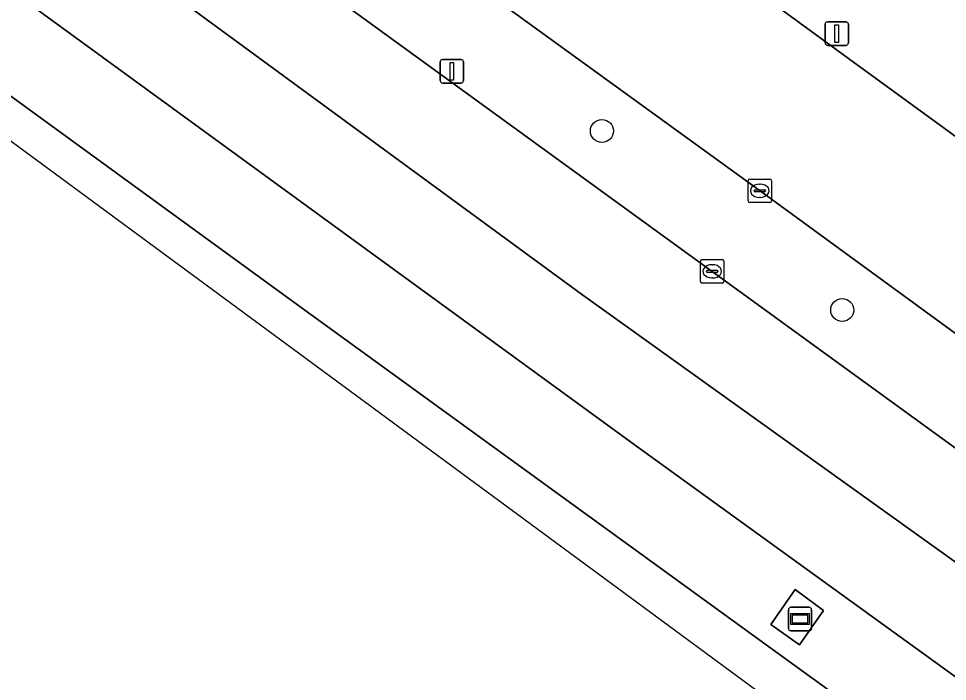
# Model space of a CAD drawing. Extents: x 159674 to 160531, y 382172 to 382904.
# Drawn here: x 159885.6 to 159925.14, y 382302.98 to 382331.2 of the extents above; entities that cross this region are included whole.
import ezdxf

# ---------------------------------------------------------------- set-up
doc = ezdxf.new("R2010")
doc.units = 0
for name, color, linetype in [('IMGEO_Berm_groen', 7, 'Continuous'), ('IMGEO_Boom', 7, 'Continuous'), ('IMGEO_Kolk', 7, 'Continuous'), ('IMGEO_Lichtmast', 7, 'Continuous'), ('IMGEO_Reclamebord', 7, 'Continuous'), ('IMGEO_Rijbaan_lokaal_open', 7, 'Continuous'), ('IMGEO_Rijbaan_regionaal_gesloten', 7, 'Continuous'), ('IMGEO_Terreindeel_open', 7, 'Continuous'), ('IMGEO_Voetpad_open', 7, 'Continuous')]:
    doc.layers.add(name, color=color, linetype=linetype)

msp = doc.modelspace()

# ---------------------------------------------------------------- linework, layer by layer
at = {"layer": 'IMGEO_Berm_groen'}
for points in [[(159706.101, 382482.046), (159723.624, 382459.462), (159745.82, 382437.702), (159771.584, 382412.442), (159778.718, 382405.449), (159846.283, 382355.928), (159852.48, 382351.742), (159852.824, 382351.491), (159856.066, 382349.132), (159856.448, 382348.854), (159867.477, 382340.828), (159883.947, 382328.846), (159897.318, 382319.118), (159917.523, 382304.468), (159948.714, 382281.88), (159991.934, 382250), (160000, 382244.05), (160023.542, 382226.685)], [(159820.362, 382389.119), (159843.591, 382372.074), (159859.265, 382360.99), (159859.599, 382360.751), (159862.851, 382358.42), (159863.22, 382358.155), (159864.219, 382357.439), (159890.517, 382338.312), (159899.278, 382331.94), (159949.37, 382295.571), (159996.559, 382260.85), (159998.978, 382264.261), (159993.641, 382268.144), (159978.692, 382279.072), (159964.493, 382289.401), (159948.694, 382300.897), (159932.887, 382312.381), (159917.12, 382323.888), (159901.276, 382335.387), (159892.752, 382341.534), (159890.778, 382342.957), (159886.281, 382346.283)], [(160022.704, 382232.358), (160000, 382249.045), (159998.688, 382250), (159948.547, 382286.492), (159911.807, 382313.056), (159886.027, 382331.843), (159879.684, 382336.466), (159858.583, 382351.787), (159858.205, 382352.061), (159854.963, 382354.415), (159854.637, 382354.652), (159850.158, 382357.904), (159836.086, 382368.415), (159821.924, 382378.682)]]:
    msp.add_lwpolyline(points, dxfattribs=at)
msp.add_lwpolyline([(159918.837, 382304.539), (159917.614, 382305.401), (159918.653, 382306.885), (159919.865, 382305.999)], close=True, dxfattribs=at)
at = {"layer": 'IMGEO_Boom'}
for centre in [(159910.429, 382326.41), (159920.659, 382318.787)]:
    msp.add_circle(centre, 0.489, dxfattribs=at)
at = {"layer": 'IMGEO_Kolk'}
for p, q in [((159916.651, 382323.437), (159916.651, 382324.289)), ((159916.726, 382324.363), (159917.578, 382324.363)), ((159917.139, 382324.143), (159917.164, 382324.143)), ((159917.652, 382324.289), (159917.652, 382323.437)), ((159916.91, 382323.857), (159916.91, 382323.869)), ((159917.348, 382323.82), (159916.95, 382323.82)), ((159916.953, 382323.906), (159917.351, 382323.906)), ((159917.394, 382323.869), (159917.394, 382323.857)), ((159917.578, 382323.363), (159916.726, 382323.363)), ((159917.162, 382323.583), (159917.137, 382323.583)), ((159914.699, 382320.935), (159915.551, 382320.935)), ((159914.624, 382320.009), (159914.624, 382320.861)), ((159915.112, 382320.715), (159915.137, 382320.715)), ((159915.625, 382320.861), (159915.625, 382320.009)), ((159914.883, 382320.429), (159914.883, 382320.441)), ((159915.321, 382320.392), (159914.923, 382320.392)), ((159914.926, 382320.478), (159915.324, 382320.478)), ((159915.135, 382320.155), (159915.11, 382320.155)), ((159915.367, 382320.441), (159915.367, 382320.429)), ((159915.551, 382319.935), (159914.699, 382319.935))]:
    msp.add_line(p, q, dxfattribs=at)
for points in [[(159916.651, 382323.437), (159916.651, 382324.289)], [(159916.726, 382324.363), (159917.578, 382324.363)], [(159917.652, 382324.289), (159917.652, 382323.437)], [(159917.578, 382323.363), (159916.726, 382323.363)], [(159914.699, 382320.935), (159915.551, 382320.935)], [(159914.624, 382320.009), (159914.624, 382320.861)], [(159915.625, 382320.861), (159915.625, 382320.009)], [(159915.551, 382319.935), (159914.699, 382319.935)]]:
    msp.add_lwpolyline(points, dxfattribs=at)
for centre, radius, start, end in [((159916.728, 382324.287), 0.0765, 91.552, 178.448), ((159916.728, 382324.287), 0.0765, 91.552, 178.448), ((159917.576, 382324.287), 0.0765, 1.552, 88.448), ((159917.576, 382324.287), 0.0765, 1.552, 88.448), ((159916.95, 382323.866), 0.0403, 85.8775, 175.7526), ((159916.947, 382323.856), 0.0366, 178.938, 274.7102), ((159917.351, 382323.863), 0.043, 264.8664, 352.4533), ((159917.355, 382323.868), 0.0386, 1.7309, 96.639), ((159916.728, 382323.439), 0.0765, 181.552, 268.448), ((159916.728, 382323.439), 0.0765, 181.552, 268.448), ((159917.576, 382323.439), 0.0765, 271.552, 358.448), ((159917.576, 382323.439), 0.0765, 271.552, 358.448), ((159914.701, 382320.859), 0.0765, 91.552, 178.448), ((159914.701, 382320.859), 0.0765, 91.552, 178.448), ((159915.549, 382320.859), 0.0765, 1.552, 88.448), ((159915.549, 382320.859), 0.0765, 1.552, 88.448), ((159914.923, 382320.438), 0.0403, 85.8775, 175.7526), ((159914.92, 382320.428), 0.0366, 178.938, 274.7102), ((159915.324, 382320.435), 0.043, 264.8664, 352.4533), ((159915.328, 382320.44), 0.0386, 1.7309, 96.639), ((159914.701, 382320.011), 0.0765, 181.552, 268.448), ((159914.701, 382320.011), 0.0765, 181.552, 268.448), ((159915.549, 382320.011), 0.0765, 271.552, 358.448), ((159915.549, 382320.011), 0.0765, 271.552, 358.448)]:
    msp.add_arc(centre, radius, start, end, dxfattribs=at)
for centre, major_axis, ratio, start_param, end_param in [((159917.138, 382323.863), (-0.387, 0.002), 0.722429, 4.712389, 7.853982), ((159917.163, 382323.863), (-0.39, 0.002), 0.717154, 1.570796, 4.712389), ((159915.111, 382320.435), (-0.387, 0.002), 0.722429, 4.712389, 7.853982), ((159915.136, 382320.435), (-0.39, 0.002), 0.717154, 1.570796, 4.712389)]:
    msp.add_ellipse(centre, major_axis=major_axis, ratio=ratio, start_param=start_param, end_param=end_param, dxfattribs=at)
at = {"layer": 'IMGEO_Lichtmast'}
for p, q in [((159919.931, 382330.156), (159919.931, 382330.956)), ((159919.931, 382330.956), (159919.931, 382330.156)), ((159920.031, 382331.056), (159920.821, 382331.056)), ((159920.821, 382331.056), (159920.031, 382331.056)), ((159920.921, 382330.956), (159920.921, 382330.156)), ((159920.921, 382330.156), (159920.921, 382330.956)), ((159920.821, 382330.056), (159920.031, 382330.056)), ((159920.031, 382330.056), (159920.821, 382330.056)), ((159903.544, 382328.552), (159903.544, 382329.352)), ((159903.544, 382329.352), (159903.544, 382328.552)), ((159903.644, 382329.452), (159904.434, 382329.452)), ((159904.434, 382329.452), (159903.644, 382329.452)), ((159904.534, 382329.352), (159904.534, 382328.552)), ((159904.534, 382328.552), (159904.534, 382329.352)), ((159904.434, 382328.452), (159903.644, 382328.452)), ((159903.644, 382328.452), (159904.434, 382328.452))]:
    msp.add_line(p, q, dxfattribs=at)
for points in [[(159920.351, 382330.931), (159920.501, 382330.931), (159920.501, 382330.181), (159920.351, 382330.181), (159920.351, 382330.931)], [(159903.964, 382329.327), (159904.114, 382329.327), (159904.114, 382328.577), (159903.964, 382328.577), (159903.964, 382329.327)]]:
    msp.add_lwpolyline(points, dxfattribs=at)
for centre, start, end in [((159920.031, 382330.956), 90, 180), ((159920.031, 382330.956), 90, 180), ((159920.821, 382330.956), 0, 90), ((159920.821, 382330.956), 360, 90), ((159920.031, 382330.156), 180, 270), ((159920.031, 382330.156), 180, 270), ((159920.821, 382330.156), 270, 0), ((159920.821, 382330.156), 270, 0), ((159903.644, 382329.352), 90, 180), ((159903.644, 382329.352), 90, 180), ((159904.434, 382329.352), 0, 90), ((159904.434, 382329.352), 360, 90), ((159903.644, 382328.552), 180, 270), ((159903.644, 382328.552), 180, 270), ((159904.434, 382328.552), 270, 0), ((159904.434, 382328.552), 270, 0)]:
    msp.add_arc(centre, 0.1, start, end, dxfattribs=at)
at = {"layer": 'IMGEO_Reclamebord'}
for p, q in [((159918.366, 382305.231), (159918.366, 382306.031)), ((159918.366, 382306.031), (159918.366, 382305.231)), ((159918.466, 382306.131), (159919.256, 382306.131)), ((159919.256, 382306.131), (159918.466, 382306.131)), ((159919.356, 382306.031), (159919.356, 382305.231)), ((159919.356, 382305.231), (159919.356, 382306.031)), ((159919.256, 382305.131), (159918.466, 382305.131)), ((159918.466, 382305.131), (159919.256, 382305.131))]:
    msp.add_line(p, q, dxfattribs=at)
for points in [[(159918.467, 382305.863), (159919.255, 382305.863), (159919.255, 382305.399), (159918.467, 382305.399), (159918.467, 382305.863)], [(159918.532, 382305.798), (159918.532, 382305.464), (159919.19, 382305.464), (159919.19, 382305.798), (159918.532, 382305.798)]]:
    msp.add_lwpolyline(points, dxfattribs=at)
for centre, start, end in [((159918.466, 382306.031), 90, 180), ((159918.466, 382306.031), 90, 180), ((159919.256, 382306.031), 0, 90), ((159919.256, 382306.031), 360, 90), ((159918.466, 382305.231), 180, 270), ((159918.466, 382305.231), 180, 270), ((159919.256, 382305.231), 270, 0), ((159919.256, 382305.231), 270, 0)]:
    msp.add_arc(centre, 0.1, start, end, dxfattribs=at)
at = {"layer": 'IMGEO_Rijbaan_lokaal_open'}
for points in [[(159821.663, 382393.428), (159837.398, 382381.921), (159853.244, 382370.412), (159861.603, 382364.191), (159861.935, 382363.943), (159862.453, 382363.558), (159865.165, 382361.587), (159865.527, 382361.323), (159868.85, 382358.908), (159886.281, 382346.283), (159890.778, 382342.957), (159892.752, 382341.534), (159901.276, 382335.387), (159917.12, 382323.888), (159932.887, 382312.381), (159948.694, 382300.897), (159964.493, 382289.401), (159978.692, 382279.072), (159993.641, 382268.144), (159998.978, 382264.261), (160000, 382263.517), (160011.011, 382255.498), (160014.603, 382252.861)], [(159953.332, 382305.907), (159937.537, 382317.412), (159920.932, 382329.502), (159905.175, 382340.999), (159896.667, 382347.174), (159893.393, 382349.55), (159890.6, 382351.611), (159887.605, 382353.798)]]:
    msp.add_lwpolyline(points, dxfattribs=at)
at = {"layer": 'IMGEO_Rijbaan_regionaal_gesloten'}
for points in [[(159778.718, 382405.449), (159782.66, 382401.584), (159867.694, 382338.938), (160025.94, 382222.356), (160036.51, 382215.348)], [(160023.542, 382226.685), (160000, 382244.05), (159991.934, 382250), (159948.714, 382281.88), (159917.523, 382304.468), (159897.318, 382319.118), (159883.947, 382328.846), (159867.477, 382340.828), (159856.448, 382348.854), (159856.066, 382349.132), (159852.824, 382351.491), (159852.48, 382351.742), (159846.283, 382355.928), (159778.718, 382405.449)], [(160025.936, 382239.279), (160019.886, 382243.714), (160018.171, 382244.971), (160011.311, 382250), (160009.795, 382251.111), (160000, 382258.318), (159996.559, 382260.85), (159949.37, 382295.571), (159899.278, 382331.94), (159890.517, 382338.312), (159864.219, 382357.439), (159863.22, 382358.155), (159862.851, 382358.42), (159859.599, 382360.751), (159859.265, 382360.99), (159843.591, 382372.074), (159820.362, 382389.119)], [(159821.924, 382378.682), (159836.086, 382368.415), (159850.158, 382357.904), (159854.637, 382354.652), (159854.963, 382354.415), (159858.205, 382352.061), (159858.583, 382351.787), (159879.684, 382336.466), (159886.027, 382331.843), (159911.807, 382313.056), (159948.547, 382286.492), (159998.688, 382250), (160000, 382249.045), (160022.704, 382232.358)], [(159973.901, 382272.669), (159950.27, 382289.892), (159925.525, 382308.023), (159909.562, 382319.459), (159888.268, 382335.072), (159886.072, 382336.683), (159860.875, 382354.934), (159860.502, 382355.205), (159859.52, 382355.92), (159857.266, 382357.562), (159856.095, 382358.415), (159852.329, 382361.157), (159844.157, 382367.109)], [(159844.157, 382367.109), (159852.329, 382361.157), (159856.095, 382358.415), (159857.266, 382357.562), (159859.52, 382355.92), (159860.502, 382355.205), (159860.875, 382354.934), (159886.072, 382336.683), (159888.268, 382335.072), (159909.562, 382319.459), (159925.525, 382308.023), (159950.27, 382289.892), (159973.901, 382272.669)]]:
    msp.add_lwpolyline(points, dxfattribs=at)
at = {"layer": 'IMGEO_Terreindeel_open'}
msp.add_lwpolyline([(159918.837, 382304.539), (159919.865, 382305.999), (159918.653, 382306.885), (159917.614, 382305.401)], close=True, dxfattribs=at)
at = {"layer": 'IMGEO_Voetpad_open'}
msp.add_lwpolyline([(159887.605, 382353.798), (159890.6, 382351.611), (159893.393, 382349.55), (159896.667, 382347.174), (159905.175, 382340.999), (159920.932, 382329.502), (159937.537, 382317.412), (159953.332, 382305.907), (159982.528, 382284.68), (160000, 382271.92), (160015.743, 382260.43), (160017.531, 382259.139)], dxfattribs=at)

doc.saveas('drawing.dxf')
